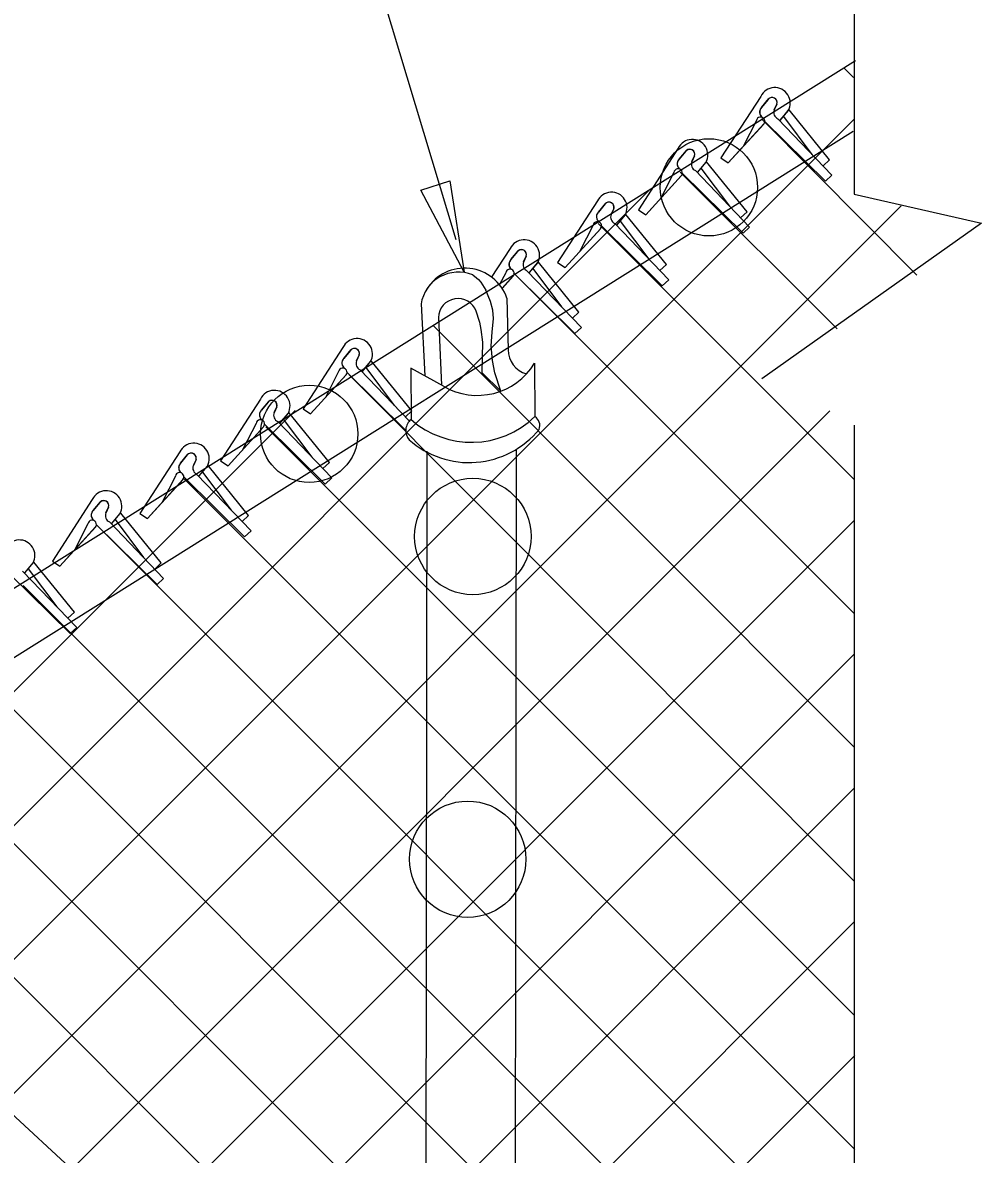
# Model space of a CAD drawing. Extents: x 0 to 2.85, y -0.1 to 1.83.
# Drawn here: x 2.6857 to 2.7435, y 1.0293 to 1.0975 of the extents above; entities that cross this region are included whole.
import ezdxf

# ---------------------------------------------------------------- set-up
doc = ezdxf.new("R2010")
doc.units = 0
for name, color, linetype in [('CT_Dimensions', 7, 'Continuous'), ('sb_Chainlink Fence', 7, 'Continuous'), ('sb_Existing Structural Steel', 7, 'Continuous')]:
    doc.layers.add(name, color=color, linetype=linetype)

msp = doc.modelspace()

# ---------------------------------------------------------------- linework, layer by layer
at = {"layer": 'CT_Dimensions'}
msp.add_line((2.7118238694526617, 1.0843812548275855), (2.6601417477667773, 1.2558105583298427), dxfattribs=at)
msp.add_lwpolyline([(2.7114429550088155, 1.0879395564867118), (2.7123022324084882, 1.0824338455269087), (2.7097037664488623, 1.087363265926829)], close=True, dxfattribs=at)
at = {"layer": 'sb_Chainlink Fence'}
for p, q in [((2.73580575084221, 1.111303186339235), (2.73580575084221, 1.087132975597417)), ((2.7351749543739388, 1.09474558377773), (2.7357688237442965, 1.094147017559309)), ((2.730171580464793, 1.093020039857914), (2.7277702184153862, 1.0893081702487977)), ((2.7302255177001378, 1.0923517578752), (2.7306656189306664, 1.0928830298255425)), ((2.730624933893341, 1.0928393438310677), (2.7302255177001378, 1.0923517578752)), ((2.731149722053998, 1.0925587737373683), (2.7309895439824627, 1.0922029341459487)), ((2.7309900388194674, 1.0922155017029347), (2.731149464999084, 1.0925507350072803)), ((2.731342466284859, 1.0915713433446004), (2.731832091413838, 1.092162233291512)), ((2.7313489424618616, 1.091580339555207), (2.7318345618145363, 1.092164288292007)), ((2.731832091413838, 1.092162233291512), (2.731867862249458, 1.0922306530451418)), ((2.731867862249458, 1.0922306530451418), (2.731898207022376, 1.0923037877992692)), ((2.7343211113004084, 1.08919440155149), (2.731879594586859, 1.0922060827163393)), ((2.6689947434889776, 1.0248453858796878), (2.735771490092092, 1.091622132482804)), ((2.7299080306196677, 1.0915619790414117), (2.729111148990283, 1.0900027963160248)), ((2.730216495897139, 1.0916684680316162), (2.7395789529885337, 1.0822552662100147)), ((2.7304101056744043, 1.0915155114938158), (2.7340718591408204, 1.0879073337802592)), ((2.7312064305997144, 1.0916655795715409), (2.7344642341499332, 1.088269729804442)), ((2.733278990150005, 1.0895165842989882), (2.7315600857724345, 1.0918103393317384)), ((2.7282190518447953, 1.0890077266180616), (2.7303665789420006, 1.0913655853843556)), ((2.7282190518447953, 1.0890077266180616), (2.7303528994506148, 1.0913517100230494)), ((2.7305516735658, 1.0913640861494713), (2.733361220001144, 1.0885590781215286)), ((2.725205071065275, 1.0899003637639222), (2.7228037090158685, 1.086188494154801)), ((2.72525900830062, 1.0892320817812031), (2.7256991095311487, 1.0897633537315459)), ((2.725658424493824, 1.0897196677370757), (2.72525900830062, 1.0892320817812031)), ((2.726183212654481, 1.089439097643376), (2.7260230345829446, 1.089083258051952)), ((2.72602352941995, 1.0890958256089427), (2.726182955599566, 1.0894310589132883)), ((2.7263759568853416, 1.0884516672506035), (2.726865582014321, 1.08904255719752)), ((2.7263824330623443, 1.0884606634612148), (2.726868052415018, 1.0890446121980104)), ((2.726865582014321, 1.08904255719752), (2.7269013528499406, 1.089110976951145)), ((2.7269013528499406, 1.089110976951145), (2.726931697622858, 1.089184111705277)), ((2.7293546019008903, 1.086074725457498), (2.7269130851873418, 1.0890864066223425)), ((2.7277702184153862, 1.0893081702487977), (2.7282190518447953, 1.0890077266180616)), ((2.7343211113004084, 1.08919440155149), (2.7339287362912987, 1.088832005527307)), ((2.723252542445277, 1.085888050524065), (2.725400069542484, 1.088245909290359)), ((2.723252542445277, 1.085888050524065), (2.725386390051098, 1.0882320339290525)), ((2.7249415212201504, 1.0884423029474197), (2.724144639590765, 1.0868831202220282)), ((2.7253270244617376, 1.0884522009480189), (2.734776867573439, 1.0790169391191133)), ((2.725443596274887, 1.0883958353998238), (2.7291053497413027, 1.084787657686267)), ((2.7262399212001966, 1.0885459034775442), (2.729497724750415, 1.08515005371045)), ((2.7283124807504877, 1.0863969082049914), (2.726593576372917, 1.0886906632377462)), ((2.7344642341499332, 1.088269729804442), (2.7340718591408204, 1.0879073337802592)), ((2.6688897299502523, 1.0328013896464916), (2.7235099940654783, 1.0874216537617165)), ((2.7203411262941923, 1.0867190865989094), (2.7179397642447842, 1.0830072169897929)), ((2.73580575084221, 1.087132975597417), (2.743461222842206, 1.0853921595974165)), ((2.668725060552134, 1.016514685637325), (2.738628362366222, 1.0864179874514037)), ((2.7203950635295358, 1.086050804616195), (2.7208351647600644, 1.086582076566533)), ((2.7207944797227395, 1.0865383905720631), (2.7203950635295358, 1.086050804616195)), ((2.7213192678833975, 1.0862578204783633), (2.7211590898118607, 1.0859019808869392)), ((2.7211595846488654, 1.0859145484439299), (2.7213190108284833, 1.0862497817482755)), ((2.7220374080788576, 1.085929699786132), (2.722067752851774, 1.0860028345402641)), ((2.7228037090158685, 1.086188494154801), (2.723252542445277, 1.085888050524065)), ((2.7293546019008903, 1.086074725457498), (2.7289622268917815, 1.085712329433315)), ((2.720371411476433, 1.085361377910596), (2.7357943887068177, 1.069938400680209)), ((2.721375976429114, 1.085364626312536), (2.7246337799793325, 1.0819687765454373)), ((2.7215120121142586, 1.0852703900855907), (2.722001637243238, 1.0858612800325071)), ((2.721518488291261, 1.085279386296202), (2.7220041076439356, 1.0858633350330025)), ((2.7234485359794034, 1.0832156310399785), (2.7217296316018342, 1.0855093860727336)), ((2.722001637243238, 1.0858612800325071), (2.7220374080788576, 1.085929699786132)), ((2.7244906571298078, 1.0828934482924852), (2.722049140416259, 1.0859051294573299)), ((2.743461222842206, 1.0853921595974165), (2.730237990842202, 1.0759974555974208)), ((2.7183885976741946, 1.0827067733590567), (2.7205361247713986, 1.0850646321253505)), ((2.7183885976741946, 1.0827067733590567), (2.7205224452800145, 1.08505075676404)), ((2.720077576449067, 1.0852610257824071), (2.719280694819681, 1.0837018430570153)), ((2.720579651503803, 1.085214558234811), (2.7242414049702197, 1.0816063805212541)), ((2.729497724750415, 1.08515005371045), (2.7291053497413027, 1.084787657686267)), ((2.7150739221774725, 1.083855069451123), (2.7139410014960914, 1.0821038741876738)), ((2.715127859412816, 1.083186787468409), (2.7155679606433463, 1.0837180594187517)), ((2.7155272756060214, 1.083674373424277), (2.715127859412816, 1.083186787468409)), ((2.716052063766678, 1.0833938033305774), (2.715891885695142, 1.083037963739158)), ((2.7158923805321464, 1.0830505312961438), (2.7160518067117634, 1.0833857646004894)), ((2.716244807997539, 1.0824063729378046), (2.7167344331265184, 1.082997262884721)), ((2.7162512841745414, 1.0824153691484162), (2.7167369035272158, 1.0829993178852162)), ((2.7181813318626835, 1.0803516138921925), (2.716462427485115, 1.0826453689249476)), ((2.7167344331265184, 1.082997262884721), (2.716770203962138, 1.083065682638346)), ((2.716770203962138, 1.083065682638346), (2.7168005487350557, 1.083138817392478)), ((2.719223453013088, 1.0800294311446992), (2.7167819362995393, 1.0830411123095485)), ((2.7179397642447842, 1.0830072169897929), (2.7183885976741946, 1.0827067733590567)), ((2.7244906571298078, 1.0828934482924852), (2.7240982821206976, 1.0825310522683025)), ((2.714810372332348, 1.082397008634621), (2.7144468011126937, 1.0816856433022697)), ((2.7146052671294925, 1.0814719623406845), (2.715268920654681, 1.0822006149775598)), ((2.714608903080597, 1.081476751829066), (2.715255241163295, 1.0821867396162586)), ((2.7152840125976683, 1.0823877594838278), (2.735802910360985, 1.0618688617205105)), ((2.7153124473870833, 1.0823505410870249), (2.7189742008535, 1.0787423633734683)), ((2.7161087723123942, 1.08250060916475), (2.7193665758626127, 1.0791047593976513)), ((2.7246337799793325, 1.0819687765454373), (2.7242414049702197, 1.0816063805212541)), ((2.719223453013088, 1.0800294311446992), (2.718831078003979, 1.0796670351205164)), ((2.710446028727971, 1.0792204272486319), (2.7358114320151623, 1.0537993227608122)), ((2.7193665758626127, 1.0791047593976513), (2.7189742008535, 1.0787423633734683)), ((2.70500873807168, 1.0779025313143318), (2.702607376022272, 1.0741906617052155)), ((2.7050626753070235, 1.077234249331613), (2.7055027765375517, 1.0777655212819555)), ((2.7054620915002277, 1.0777218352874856), (2.7050626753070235, 1.077234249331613)), ((2.705986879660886, 1.077441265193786), (2.705826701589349, 1.0770854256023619)), ((2.705827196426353, 1.0770979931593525), (2.705986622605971, 1.077433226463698)), ((2.706705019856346, 1.0771131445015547), (2.706735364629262, 1.0771862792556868)), ((2.7047451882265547, 1.0764444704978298), (2.703948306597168, 1.0748852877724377)), ((2.706043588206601, 1.076548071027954), (2.7090008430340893, 1.073465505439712)), ((2.7061796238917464, 1.0764538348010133), (2.706669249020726, 1.0770447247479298)), ((2.7061861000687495, 1.0764628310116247), (2.706671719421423, 1.0770467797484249)), ((2.7081161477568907, 1.0743990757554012), (2.7063972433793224, 1.0766928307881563)), ((2.706669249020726, 1.0770447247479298), (2.706705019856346, 1.0771131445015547)), ((2.7091582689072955, 1.0740768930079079), (2.706716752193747, 1.0770885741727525)), ((2.7030562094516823, 1.0738902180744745), (2.7052037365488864, 1.0762480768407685)), ((2.7030562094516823, 1.0738902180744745), (2.7051900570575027, 1.0762342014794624)), ((2.70524726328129, 1.0763980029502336), (2.708779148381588, 1.072917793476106)), ((2.7053888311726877, 1.0762465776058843), (2.708198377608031, 1.0734415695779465)), ((2.705552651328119, 1.0760674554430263), (2.7358199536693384, 1.0457297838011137)), ((2.700042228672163, 1.0747828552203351), (2.6976408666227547, 1.0710709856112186)), ((2.7000961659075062, 1.074114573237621), (2.7005362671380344, 1.0746458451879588)), ((2.7004955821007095, 1.0746021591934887), (2.7000961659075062, 1.074114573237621)), ((2.668934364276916, 1.0086629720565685), (2.7343422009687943, 1.0740708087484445)), ((2.673658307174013, 1.0456309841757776), (2.702121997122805, 1.0740946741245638)), ((2.701020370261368, 1.0743215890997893), (2.700860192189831, 1.073965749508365)), ((2.7008606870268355, 1.0739783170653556), (2.7010201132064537, 1.0743135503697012)), ((2.7012131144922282, 1.0733341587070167), (2.7017027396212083, 1.0739250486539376)), ((2.7012195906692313, 1.073343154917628), (2.701705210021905, 1.073927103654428)), ((2.7017027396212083, 1.0739250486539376), (2.701738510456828, 1.073993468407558)), ((2.701738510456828, 1.073993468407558), (2.7017688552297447, 1.0740666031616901)), ((2.7041917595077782, 1.070957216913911), (2.7017502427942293, 1.0739688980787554)), ((2.702607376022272, 1.0741906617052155), (2.7030562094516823, 1.0738902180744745)), ((2.7091582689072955, 1.0740768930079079), (2.7087658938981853, 1.073714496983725)), ((2.698089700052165, 1.0707705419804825), (2.7002372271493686, 1.0731284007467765)), ((2.698089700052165, 1.0707705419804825), (2.700223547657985, 1.0731145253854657)), ((2.699778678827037, 1.0733247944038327), (2.698981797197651, 1.071765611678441)), ((2.700280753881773, 1.0732783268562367), (2.7039425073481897, 1.06967014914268)), ((2.7003691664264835, 1.0731195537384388), (2.7358284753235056, 1.0376602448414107)), ((2.7010770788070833, 1.0734283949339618), (2.704334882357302, 1.0700325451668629)), ((2.7031496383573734, 1.0712793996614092), (2.7014307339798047, 1.0735731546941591)), ((2.73580575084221, 1.0732127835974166), (2.73580575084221, 1.0036181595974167)), ((2.695178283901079, 1.0716015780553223), (2.6927769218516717, 1.0678897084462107)), ((2.6952322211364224, 1.0709332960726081), (2.695672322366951, 1.0714645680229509)), ((2.695631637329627, 1.071420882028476), (2.6952322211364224, 1.0709332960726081)), ((2.696156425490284, 1.0711403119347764), (2.6959962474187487, 1.070784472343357)), ((2.6959967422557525, 1.070797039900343), (2.69615616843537, 1.0711322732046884)), ((2.6976408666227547, 1.0710709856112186), (2.698089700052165, 1.0707705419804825)), ((2.6963491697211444, 1.0701528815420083), (2.696838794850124, 1.0707437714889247)), ((2.696355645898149, 1.0701618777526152), (2.6968412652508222, 1.0707458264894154)), ((2.698285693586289, 1.0680981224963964), (2.6965667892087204, 1.0703918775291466)), ((2.696838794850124, 1.0707437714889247), (2.696874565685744, 1.0708121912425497)), ((2.696874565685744, 1.0708121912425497), (2.6969049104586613, 1.070885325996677)), ((2.6993278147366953, 1.0677759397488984), (2.696886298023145, 1.0707876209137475)), ((2.7041917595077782, 1.070957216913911), (2.703799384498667, 1.070594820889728)), ((2.693225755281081, 1.0675892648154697), (2.695373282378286, 1.0699471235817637)), ((2.693225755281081, 1.0675892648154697), (2.6953596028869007, 1.0699332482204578)), ((2.6949147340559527, 1.07014351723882), (2.6941178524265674, 1.0685843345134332)), ((2.6954168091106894, 1.070097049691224), (2.699078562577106, 1.066488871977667)), ((2.6954487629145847, 1.0699789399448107), (2.735836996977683, 1.029590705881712)), ((2.696213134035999, 1.070247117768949), (2.6994709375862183, 1.0668512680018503)), ((2.704334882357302, 1.0700325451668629), (2.7039425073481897, 1.06967014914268)), ((2.6899110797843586, 1.0687375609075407), (2.6875097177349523, 1.06502569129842)), ((2.689965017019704, 1.0680692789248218), (2.690405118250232, 1.0686005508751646)), ((2.690364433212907, 1.0685568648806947), (2.689965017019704, 1.0680692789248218)), ((2.690889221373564, 1.068276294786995), (2.6907290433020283, 1.067920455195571)), ((2.6907295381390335, 1.0679330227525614), (2.6908889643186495, 1.068268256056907)), ((2.691081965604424, 1.0672888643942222), (2.6915715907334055, 1.0678797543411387)), ((2.691088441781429, 1.0672978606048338), (2.691574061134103, 1.0678818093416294)), ((2.6915715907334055, 1.0678797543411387), (2.691607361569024, 1.0679481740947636)), ((2.691607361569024, 1.0679481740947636), (2.691637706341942, 1.068021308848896)), ((2.694060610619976, 1.0649119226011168), (2.691619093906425, 1.0679236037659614)), ((2.6927769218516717, 1.0678897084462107), (2.693225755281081, 1.0675892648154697)), ((2.6993278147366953, 1.0677759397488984), (2.6989354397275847, 1.0674135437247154)), ((2.669074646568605, 1.0007422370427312), (2.7357970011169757, 1.0674645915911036)), ((2.6879585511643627, 1.0647252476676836), (2.6901060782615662, 1.0670831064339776)), ((2.6879585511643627, 1.0647252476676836), (2.690092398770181, 1.0670692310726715)), ((2.6896475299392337, 1.0672795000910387), (2.6888506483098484, 1.0657203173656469)), ((2.6901496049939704, 1.0672330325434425), (2.6938113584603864, 1.063624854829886)), ((2.6909459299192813, 1.067383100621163), (2.694203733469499, 1.0639872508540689)), ((2.693018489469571, 1.0652341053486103), (2.691299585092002, 1.0675278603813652)), ((2.6906643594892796, 1.0667023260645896), (2.73584551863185, 1.0215211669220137)), ((2.6994709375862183, 1.0668512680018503), (2.699078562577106, 1.066488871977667)), ((2.6858495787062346, 1.0643218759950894), (2.6863392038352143, 1.064912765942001)), ((2.6858560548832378, 1.064330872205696), (2.686341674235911, 1.0649148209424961)), ((2.6863392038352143, 1.064912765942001), (2.6863749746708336, 1.0649811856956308)), ((2.6863749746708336, 1.0649811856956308), (2.6864053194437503, 1.0650543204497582)), ((2.6888282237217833, 1.061944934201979), (2.6863867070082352, 1.0649566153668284)), ((2.6875097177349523, 1.06502569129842), (2.6879585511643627, 1.0647252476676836)), ((2.694060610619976, 1.0649119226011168), (2.6936682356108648, 1.064549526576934)), ((2.6849172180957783, 1.0642660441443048), (2.6885789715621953, 1.0606578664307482)), ((2.6857135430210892, 1.06441611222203), (2.6889713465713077, 1.061020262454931)), ((2.687786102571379, 1.0622671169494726), (2.6860671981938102, 1.0645608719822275)), ((2.6857400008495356, 1.0635656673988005), (2.7358540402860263, 1.0134516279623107)), ((2.694203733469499, 1.0639872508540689), (2.6938113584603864, 1.063624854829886)), ((2.6888282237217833, 1.061944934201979), (2.6884358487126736, 1.0615825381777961)), ((2.6889713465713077, 1.061020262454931), (2.6885789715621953, 1.0606578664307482)), ((2.6807900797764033, 1.060454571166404), (2.7358625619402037, 1.0053820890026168)), ((2.6692742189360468, 0.9928807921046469), (2.735805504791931, 1.059412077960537)), ((2.6757027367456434, 1.0574808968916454), (2.736566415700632, 0.996617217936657)), ((2.6706153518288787, 1.0545072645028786), (2.731641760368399, 0.993480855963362)), ((2.668928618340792, 0.9844741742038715), (2.7358140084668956, 1.0513595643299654)), ((2.6645795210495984, 1.0505859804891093), (2.7346303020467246, 0.9860710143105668)), ((2.66876508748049, 0.976249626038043), (2.7358225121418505, 1.0433070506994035)), ((2.669026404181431, 0.9684499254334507), (2.735831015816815, 1.0352545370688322))]:
    msp.add_line(p, q, dxfattribs=at)
for centre, radius, start, end in [((2.7310139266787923, 1.092613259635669), 0.0009354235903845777, 331.31683079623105, 154.22348362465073), ((2.7308595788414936, 1.0926471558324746), 0.00030330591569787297, 343.05845601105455, 140.68050902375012), ((2.7308606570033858, 1.0926486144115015), 0.000304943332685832, 341.2780577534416, 129.76109879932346), ((2.7304876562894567, 1.0920709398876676), 0.0003843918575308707, 140.7453603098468, 233.54895292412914), ((2.7304981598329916, 1.092071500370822), 0.0003909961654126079, 134.21088561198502, 232.77805807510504), ((2.7313787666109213, 1.0920472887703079), 0.00041880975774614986, 157.02698513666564, 245.70153370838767), ((2.730160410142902, 1.0915202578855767), 0.000255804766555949, 319.56516219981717, 170.6132592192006), ((2.726047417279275, 1.0894935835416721), 0.0009354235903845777, 331.31683079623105, 154.22348362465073), ((2.725893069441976, 1.0895274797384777), 0.00030330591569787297, 343.05845601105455, 140.68050902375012), ((2.7258941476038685, 1.0895289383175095), 0.000304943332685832, 341.2780577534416, 129.76109879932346), ((2.7255211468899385, 1.0889512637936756), 0.0003843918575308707, 140.7453603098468, 233.54895292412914), ((2.7255316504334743, 1.0889518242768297), 0.0003909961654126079, 134.21088561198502, 232.77805807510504), ((2.7264122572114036, 1.0889276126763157), 0.00041880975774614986, 157.02698513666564, 245.70153370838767), ((2.7251939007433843, 1.08840058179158), 0.000255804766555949, 319.56516219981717, 170.6132592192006), ((2.721183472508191, 1.086312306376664), 0.0009354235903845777, 331.31683079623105, 154.22348362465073), ((2.720657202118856, 1.0857699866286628), 0.0003843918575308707, 140.7453603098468, 233.54895292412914), ((2.7206677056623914, 1.0857705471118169), 0.0003909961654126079, 134.21088561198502, 232.77805807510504), ((2.7210291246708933, 1.0863462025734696), 0.00030330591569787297, 343.05845601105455, 140.68050902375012), ((2.721030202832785, 1.0863476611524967), 0.000304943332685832, 341.2780577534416, 129.76109879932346), ((2.7203299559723, 1.0852193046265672), 0.000255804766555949, 319.56516219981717, 170.6132592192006), ((2.7215483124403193, 1.0857463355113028), 0.00041880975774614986, 157.02698513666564, 245.70153370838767), ((2.7159162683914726, 1.083448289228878), 0.0009354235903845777, 331.31683079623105, 154.22348362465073), ((2.715761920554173, 1.0834821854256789), 0.00030330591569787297, 343.05845601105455, 140.68050902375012), ((2.7157629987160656, 1.0834836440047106), 0.000304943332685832, 341.2780577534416, 129.76109879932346), ((2.7150627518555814, 1.082355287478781), 0.000255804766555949, 319.56516219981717, 170.6132592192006), ((2.715389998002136, 1.0829059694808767), 0.0003843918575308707, 140.7453603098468, 233.54895292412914), ((2.715400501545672, 1.0829065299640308), 0.0003909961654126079, 134.21088561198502, 232.77805807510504), ((2.7162811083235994, 1.0828823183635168), 0.00041880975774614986, 157.02698513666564, 245.70153370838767), ((2.705851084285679, 1.0774957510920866), 0.0009354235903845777, 331.31683079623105, 154.22348362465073), ((2.70569673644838, 1.0775296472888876), 0.00030330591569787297, 343.05845601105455, 140.68050902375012), ((2.705697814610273, 1.0775311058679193), 0.000304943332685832, 341.2780577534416, 129.76109879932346), ((2.7053248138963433, 1.0769534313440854), 0.0003843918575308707, 140.7453603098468, 233.54895292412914), ((2.7053353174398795, 1.0769539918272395), 0.0003909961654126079, 134.21088561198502, 232.77805807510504), ((2.7049975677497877, 1.0764027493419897), 0.000255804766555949, 319.56516219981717, 170.6132592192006), ((2.7062159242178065, 1.0769297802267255), 0.00041880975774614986, 157.02698513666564, 245.70153370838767), ((2.7008845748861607, 1.07437607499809), 0.0009354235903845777, 331.31683079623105, 154.22348362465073), ((2.700730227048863, 1.0744099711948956), 0.00030330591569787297, 343.05845601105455, 140.68050902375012), ((2.7007313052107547, 1.0744114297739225), 0.000304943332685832, 341.2780577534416, 129.76109879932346), ((2.700358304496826, 1.0738337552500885), 0.0003843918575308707, 140.7453603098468, 233.54895292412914), ((2.700368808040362, 1.0738343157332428), 0.0003909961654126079, 134.21088561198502, 232.77805807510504), ((2.7012494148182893, 1.0738101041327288), 0.00041880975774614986, 157.02698513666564, 245.70153370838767), ((2.70003105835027, 1.073283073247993), 0.000255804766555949, 319.56516219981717, 170.6132592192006), ((2.696020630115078, 1.0711947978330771), 0.0009354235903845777, 331.31683079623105, 154.22348362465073), ((2.6958662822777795, 1.0712286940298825), 0.00030330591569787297, 343.05845601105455, 140.68050902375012), ((2.695867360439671, 1.0712301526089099), 0.000304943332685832, 341.2780577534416, 129.76109879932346), ((2.6951671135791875, 1.0701017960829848), 0.000255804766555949, 319.56516219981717, 170.6132592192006), ((2.6954943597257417, 1.0706524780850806), 0.0003843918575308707, 140.7453603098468, 233.54895292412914), ((2.6955048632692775, 1.07065303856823), 0.0003909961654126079, 134.21088561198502, 232.77805807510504), ((2.696385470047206, 1.070628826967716), 0.00041880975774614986, 157.02698513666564, 245.70153370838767), ((2.6907534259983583, 1.068330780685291), 0.0009354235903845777, 331.31683079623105, 154.22348362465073), ((2.6905990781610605, 1.0683646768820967), 0.00030330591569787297, 343.05845601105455, 140.68050902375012), ((2.6906001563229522, 1.0683661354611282), 0.000304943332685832, 341.2780577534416, 129.76109879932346), ((2.6902271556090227, 1.0677884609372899), 0.0003843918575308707, 140.7453603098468, 233.54895292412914), ((2.6902376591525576, 1.0677890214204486), 0.0003909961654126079, 134.21088561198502, 232.77805807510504), ((2.6911182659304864, 1.0677648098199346), 0.00041880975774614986, 157.02698513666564, 245.70153370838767), ((2.689899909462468, 1.0672377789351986), 0.000255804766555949, 319.56516219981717, 170.6132592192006), ((2.685521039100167, 1.065363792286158), 0.0009354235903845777, 331.31683079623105, 154.22348362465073)]:
    msp.add_arc(centre, radius, start, end, dxfattribs=at)
at = {"layer": 'sb_Existing Structural Steel'}
for p, q in [((2.735887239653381, 1.095170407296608), (2.6689906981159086, 1.053235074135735)), ((2.735742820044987, 1.0908970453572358), (2.6689602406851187, 1.0490331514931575)), ((2.712822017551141, 1.0822721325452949), (2.7130497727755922, 1.0820989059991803)), ((2.7130497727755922, 1.0820989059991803), (2.713165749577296, 1.0819948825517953)), ((2.713165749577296, 1.0819948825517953), (2.713317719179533, 1.0818188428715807)), ((2.713317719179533, 1.0818188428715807), (2.713610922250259, 1.081342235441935)), ((2.713899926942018, 1.0806623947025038), (2.713610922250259, 1.081342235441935)), ((2.714040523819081, 1.0801466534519), (2.713899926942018, 1.0806623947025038)), ((2.714884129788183, 1.080870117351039), (2.7149551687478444, 1.077755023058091)), ((2.709710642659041, 1.0805169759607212), (2.709933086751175, 1.0761856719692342)), ((2.712996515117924, 1.080156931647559), (2.71322596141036, 1.079409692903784)), ((2.714075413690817, 1.0796363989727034), (2.714040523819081, 1.0801466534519)), ((2.7107608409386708, 1.0796973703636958), (2.7109395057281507, 1.075618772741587)), ((2.71322596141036, 1.079409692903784), (2.7133138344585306, 1.078979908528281)), ((2.713987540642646, 1.0788256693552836), (2.714075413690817, 1.0796363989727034)), ((2.7133138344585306, 1.078979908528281), (2.713421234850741, 1.0782180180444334)), ((2.713938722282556, 1.0779954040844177), (2.713987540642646, 1.0788256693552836)), ((2.713421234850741, 1.0782180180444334), (2.7133659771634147, 1.0763799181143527)), ((2.7140070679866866, 1.0771162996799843), (2.713938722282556, 1.0779954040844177)), ((2.709092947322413, 1.0766419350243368), (2.709109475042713, 1.073556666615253)), ((2.711054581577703, 1.0755598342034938), (2.709092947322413, 1.0766419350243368)), ((2.714153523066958, 1.0763739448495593), (2.7140070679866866, 1.0771162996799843)), ((2.7165466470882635, 1.0769525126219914), (2.7165715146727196, 1.073728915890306)), ((2.7145147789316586, 1.0752604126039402), (2.7133659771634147, 1.0763799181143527)), ((2.7145147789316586, 1.0752604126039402), (2.714153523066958, 1.0763739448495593)), ((2.715329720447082, 0.9725325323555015), (2.715453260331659, 1.071749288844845)), ((2.709943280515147, 0.969142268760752), (2.7100897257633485, 1.0716504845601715))]:
    msp.add_line(p, q, dxfattribs=at)
for centre, radius in [((2.7270511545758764, 1.087540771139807), 0.002929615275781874), ((2.702977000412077, 1.0726897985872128), 0.002929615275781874), ((2.7128310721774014, 1.0665075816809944), 0.0035044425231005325), ((2.7125218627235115, 1.047066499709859), 0.0035044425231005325)]:
    msp.add_circle(centre, radius, dxfattribs=at)
for centre, radius, start, end in [((2.712339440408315, 1.0799755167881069), 0.002697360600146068, 19.36942543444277, 147.4702185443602), ((2.711970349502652, 1.0801465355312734), 0.0022898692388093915, 68.16538661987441, 170.69014168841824), ((2.7119338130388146, 1.0796676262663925), 0.0011733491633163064, 20.387167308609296, 178.54741123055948), ((2.716439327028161, 1.077747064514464), 0.0014841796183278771, 179.69276417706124, 255.28146466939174), ((2.7130941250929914, 1.0790422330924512), 0.004035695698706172, 239.64368859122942, 328.81458682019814), ((2.7127441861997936, 1.0776784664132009), 0.0054954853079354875, 228.5933069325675, 314.1189391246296), ((2.7162222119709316, 1.07318774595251), 0.0006441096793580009, 339.5751872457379, 57.15943836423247), ((2.709638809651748, 1.0728908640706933), 0.0008505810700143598, 128.48583764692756, 220.3397553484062), ((2.7126103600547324, 1.07639871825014), 0.005438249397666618, 228.26907300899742, 320.81876764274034)]:
    msp.add_arc(centre, radius, start, end, dxfattribs=at)

doc.saveas('drawing.dxf')
